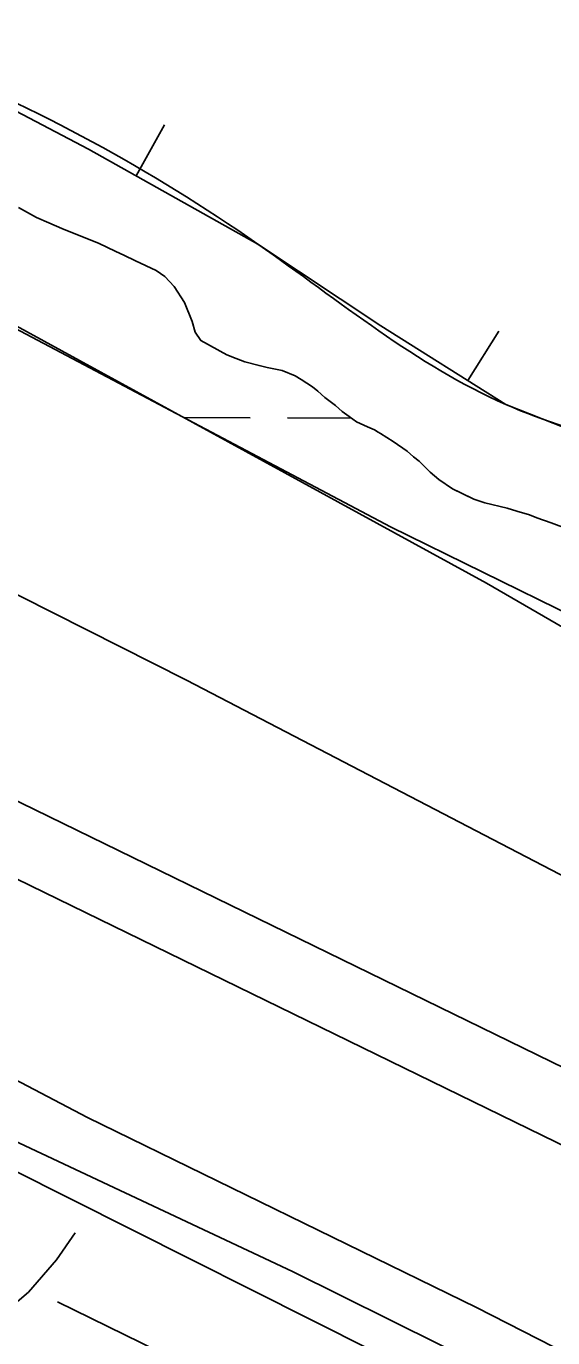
# Model space of a CAD drawing. Extents: x 3161514 to 3199414, y 831166 to 856601.
# Drawn here: x 3195118 to 3195343, y 846077 to 846638 of the extents above; entities that cross this region are included whole.
import ezdxf

# ---------------------------------------------------------------- set-up
doc = ezdxf.new("R2010")
doc.units = 0
for name, color, linetype in [('V-BORW-LINE', 7, 'Continuous'), ('V-LEVE-TOET', 7, 'Continuous'), ('V-ROAD-CNTR', 7, 'Continuous'), ('V-SITE-VEGE', 7, 'Continuous'), ('V-SURV-LINE', 7, 'Continuous'), ('V-TOPO-SHOR', 7, 'Continuous'), ('V-WETL-SWMP', 7, 'Continuous')]:
    doc.layers.add(name, color=color, linetype=linetype)

msp = doc.modelspace()

# ---------------------------------------------------------------- linework, layer by layer
at = {"layer": 'V-BORW-LINE'}
for p, q in [((3195165.03, 846573.69), (3195177.25, 846595.5)), ((3195306.73, 846486.25), (3195320.08, 846507.39))]:
    msp.add_line(p, q, dxfattribs=at)
msp.add_lwpolyline([(3195071.3, 846623.62), (3195144.73, 846585.06), (3195217.07, 846544.55), (3195269.64, 846509.66), (3195322.98, 846476), (3195348.69, 846465.9), (3195389.2, 846455.75), (3195428.75, 846443.06), (3195497.62, 846411.35), (3195566.51, 846379.66), (3195607.39, 846361.27), (3195648.42, 846343.02), (3195681.49, 846329.19), (3195698.35, 846324.28), (3195715.01, 846322.25), (3195718.29, 846322.76), (3195723.12, 846324.98), (3195727.93, 846327.72), (3195730.91, 846329.31), (3195732.29, 846330.23), (3195733.54, 846331.37)], dxfattribs=at)
for points in [[(3194602.88, 847069.85), (3194575.87, 847110.17), (3194547.03, 847120.68), (3194457.58, 847119.19), (3194366.45, 847145.63), (3194258, 847192.86), (3194228.15, 847223.95), (3194227.62, 847247.86), (3194321.38, 847251.47), (3194333.12, 847328.21), (3194340.14, 847375.18), (3194332.7, 847406.95), (3194296.3, 847413.53), (3194262.11, 847433.52), (3194215.71, 847445.62), (3194145.95, 847449.24), (3194103.95, 847498.28), (3194084.11, 847504.72), (3194049.94, 847507.61), (3194007.97, 847494.32), (3194008.4, 847478.79), (3193996.03, 847456.37), (3193997.01, 847423.89), (3193978.52, 847389.56), (3193990.09, 847331.44), (3193948.4, 847301.13), (3193955.13, 847275.83), (3193969.39, 847253.56), (3194023.81, 847249.86), (3194123.13, 847223.18), (3194170.45, 847198.88), (3194298.6, 847102.54), (3194359.03, 847068.97), (3194377.1, 847062.6), (3194480.07, 846995.23), (3194645.36, 846858.6), (3194711.29, 846830.1), (3194803.13, 846760.09), (3194846.45, 846741.59), (3194967.03, 846667.42), (3195071.3, 846623.62), (3195217.07, 846544.55), (3195322.98, 846476), (3195428.75, 846443.06), (3195566.51, 846379.66), (3195648.42, 846343.02), (3195715.01, 846322.25), (3195727.93, 846327.72), (3195733.54, 846331.37)], [(3195733.54, 846331.37), (3195735.99, 846355.29), (3195729.79, 846380.69), (3195701.57, 846410.03), (3195684.96, 846420.26), (3195655.35, 846444.46), (3195649.83, 846473.6), (3195639.11, 846487.61), (3195563.51, 846501.42), (3195511.87, 846525.64), (3195498.74, 846567.07), (3195450.06, 846586.06), (3195344.45, 846653.54), (3195301.81, 846686.74), (3195235.29, 846685.2), (3195212.14, 846712.14)]]:
    msp.add_spline(points, degree=3, dxfattribs=at)
at = {"layer": 'V-LEVE-TOET'}
for points in [[(3193404.86, 847427.24), (3193527.89, 847325.6), (3193649.29, 847229.77), (3193719.24, 847185.35), (3193763.87, 847155.6), (3193799.79, 847137.63), (3193847.07, 847108.61), (3193910.45, 847071.39), (3194020.18, 847012.19), (3194175.21, 846928.72), (3194351.66, 846834.44), (3194473.32, 846757.13), (3194796.93, 846567.34), (3195030.22, 846437.03), (3195186.65, 846358.16), (3195366.98, 846264.24), (3195469.06, 846215.06)], [(3195462.09, 846012.46), (3195310.44, 846089.95), (3195144.3, 846171.24), (3194976, 846259.57), (3194736.17, 846391.08), (3194492.21, 846536.68), (3194244.33, 846687.2), (3193962, 846845.82), (3193683.2, 847005.52), (3193619.81, 847045.22), (3193527.17, 847108.74), (3193464.65, 847151.09), (3193385.26, 847210.99), (3193298.21, 847283.72), (3193152.47, 847408)]]:
    msp.add_lwpolyline(points, dxfattribs=at)
at = {"layer": 'V-ROAD-CNTR'}
for points in [[(3195659.8, 845877.54), (3195265.97, 846071.64), (3194879.98, 846265.69), (3194538.59, 846461.9), (3194202.61, 846669.52), (3193950.64, 846810.1), (3193717.39, 846938.11), (3193617.36, 846997.34), (3193553.01, 847034.42), (3193467.21, 847094.57), (3193369.18, 847163.95), (3193143.37, 847360.5)], [(3195139, 846121.87), (3195131.05, 846110.3), (3195119.05, 846096.62), (3195104.61, 846084.29), (3195082.97, 846071.02), (3195058.18, 846058.81), (3195040.48, 846049.61), (3195022.17, 846036.98), (3195007.14, 846018.97), (3195000.01, 846004.97), (3194993.44, 845987.27)]]:
    msp.add_lwpolyline(points, dxfattribs=at)
at = {"layer": 'V-SITE-VEGE'}
for points in [[(3195575.91, 846284.33), (3195564.29, 846288.19), (3195557.91, 846292.57), (3195555.02, 846298.5), (3195550.89, 846316.08), (3195548.69, 846319.48), (3195545.19, 846321.78), (3195540.97, 846322.92), (3195535.58, 846323.2), (3195509.28, 846320.9), (3195490.51, 846323.74), (3195477.5, 846327.75), (3195451.53, 846340.69), (3195431.49, 846346.23), (3195273.75, 846423.67), (3195061.08, 846536.08), (3194748.11, 846696.66), (3194575.57, 846797.02), (3194354.88, 846961.61), (3194210.43, 847057.96)], [(3195114.81, 846560.12), (3195122.49, 846555.94), (3195127.78, 846553.6), (3195133.34, 846551.25)], [(3195133.34, 846551.25), (3195144.98, 846546.57), (3195148.95, 846545.01), (3195156.36, 846541.35), (3195159.81, 846539.79), (3195164.83, 846537.44), (3195173.57, 846533.27), (3195177.28, 846530.65), (3195181.26, 846526.45), (3195185.79, 846519.61), (3195189, 846511.44), (3195190.35, 846506.96), (3195192.75, 846503.28), (3195203.87, 846497.27), (3195207.84, 846495.71), (3195211.54, 846494.15), (3195217.62, 846492.6), (3195221.06, 846491.82), (3195227.4, 846490.54), (3195232.96, 846488.19), (3195235.6, 846486.63), (3195240.38, 846483.48), (3195242.76, 846481.65), (3195245.68, 846479.03), (3195250.19, 846475.62), (3195253.11, 846473), (3195256.02, 846470.9), (3195259.2, 846468.54), (3195263.97, 846466.46), (3195266.88, 846465.15), (3195268.47, 846464.11), (3195269.53, 846463.59), (3195274.83, 846460.18), (3195280.92, 846455.99), (3195283.58, 846453.63), (3195285.96, 846451.8), (3195290.74, 846447.08), (3195294.45, 846443.93), (3195300.28, 846440), (3195303.46, 846438.43), (3195309.28, 846435.56), (3195314.04, 846434.01), (3195323.56, 846431.68), (3195327.79, 846430.39), (3195333.08, 846428.83), (3195336.26, 846427.53), (3195342.34, 846425.45), (3195350.81, 846422.33)]]:
    msp.add_lwpolyline(points, dxfattribs=at)
at = {"layer": 'V-SURV-LINE'}
for points in [[(3195044.11, 846340.61), (3195801.3, 845970.98)], [(3195788.12, 845944.03), (3195030.94, 846313.66)]]:
    msp.add_lwpolyline(points, dxfattribs=at)
at = {"layer": 'V-TOPO-SHOR'}
msp.add_line((3195131.48, 846092.4), (3195215.09, 846051.52), dxfattribs=at)
for points in [[(3197126.92, 845239.6), (3196924.4, 845339.93), (3196688.44, 845440.26), (3196454.34, 845542.45), (3196040.02, 845724.52), (3195850.51, 845808.13), (3195504.93, 845969.77), (3195231.81, 846105.4), (3195105.47, 846164.86), (3194956.83, 846237.32), (3194867.65, 846285.63), (3194427.32, 846551.31), (3194074.31, 846761.26), (3193869.93, 846880.17), (3193719.44, 846963.78), (3193596.81, 847032.52), (3193502.06, 847088.26), (3193476.05, 847103.12)], [(3195114.81, 846560.12), (3195122.49, 846555.94), (3195127.78, 846553.6)], [(3195127.78, 846553.6), (3195133.34, 846551.25), (3195144.98, 846546.57), (3195148.95, 846545.01), (3195156.36, 846541.35), (3195159.81, 846539.79), (3195164.83, 846537.44), (3195173.57, 846533.27), (3195177.28, 846530.65), (3195181.26, 846526.45), (3195185.79, 846519.61), (3195189, 846511.44), (3195190.35, 846506.96), (3195192.75, 846503.28), (3195203.87, 846497.27), (3195207.84, 846495.71), (3195211.54, 846494.15), (3195217.62, 846492.59), (3195221.06, 846491.82), (3195227.4, 846490.54), (3195232.96, 846488.19), (3195235.6, 846486.63), (3195240.38, 846483.48), (3195242.76, 846481.65), (3195245.68, 846479.03), (3195250.19, 846475.62), (3195253.11, 846473), (3195256.02, 846470.9), (3195259.2, 846468.54), (3195263.97, 846466.46), (3195266.88, 846465.15), (3195268.47, 846464.11), (3195269.53, 846463.59), (3195274.83, 846460.18), (3195280.92, 846455.99), (3195283.57, 846453.63), (3195285.96, 846451.8), (3195290.74, 846447.08), (3195294.45, 846443.93), (3195300.28, 846440), (3195303.46, 846438.43), (3195309.28, 846435.56), (3195314.04, 846434.01), (3195323.56, 846431.68), (3195327.79, 846430.39), (3195333.08, 846428.83), (3195336.26, 846427.53), (3195342.34, 846425.45), (3195350.81, 846422.33)]]:
    msp.add_lwpolyline(points, dxfattribs=at)
at = {"layer": 'V-WETL-SWMP'}
for p, q in [((3195185.38, 846470.37), (3195213.74, 846470.29)), ((3195229.74, 846470.25), (3195257.01, 846470.17))]:
    msp.add_line(p, q, dxfattribs=at)
for points in [[(3194207.97, 847061.05), (3194258.89, 847030.67), (3194425.13, 846910.27), (3194500.28, 846846.27), (3194617.73, 846768.67), (3194791.48, 846669.67), (3195054.54, 846541.9), (3195314.83, 846399.58), (3195460.17, 846315.44), (3195561.54, 846262.29), (3195640.01, 846219.21), (3195693.38, 846199.28), (3195745.63, 846189.48), (3195868.03, 846154.1), (3195926.7, 846128.4), (3196049.71, 846069.68), (3196155.3, 846030.81)], [(3195283.57, 846453.63), (3195280.92, 846455.99), (3195274.83, 846460.18), (3195269.53, 846463.59), (3195268.47, 846464.11), (3195266.88, 846465.16), (3195263.97, 846466.46), (3195259.2, 846468.54), (3195256.02, 846470.9), (3195253.11, 846473), (3195250.19, 846475.62), (3195245.68, 846479.03), (3195242.76, 846481.65), (3195240.38, 846483.48), (3195235.61, 846486.62), (3195232.96, 846488.19), (3195227.4, 846490.54), (3195221.06, 846491.82), (3195217.62, 846492.6), (3195211.54, 846494.15), (3195207.84, 846495.71), (3195203.87, 846497.27), (3195192.75, 846503.28), (3195190.35, 846506.96), (3195189, 846511.44), (3195185.79, 846519.61), (3195181.26, 846526.45), (3195177.28, 846530.65), (3195173.57, 846533.27), (3195164.83, 846537.44), (3195159.8, 846539.79), (3195156.36, 846541.35), (3195148.95, 846545.01), (3195144.98, 846546.57), (3195133.34, 846551.25), (3195127.78, 846553.6), (3195122.49, 846555.95), (3195114.81, 846560.12)], [(3195350.81, 846422.33), (3195342.34, 846425.45), (3195336.26, 846427.53), (3195333.08, 846428.83), (3195327.79, 846430.39), (3195323.56, 846431.68), (3195314.04, 846434.01), (3195309.28, 846435.56), (3195300.28, 846440), (3195294.45, 846443.93), (3195290.74, 846447.07), (3195285.96, 846451.8), (3195283.57, 846453.63)]]:
    msp.add_lwpolyline(points, dxfattribs=at)

doc.saveas('drawing.dxf')
